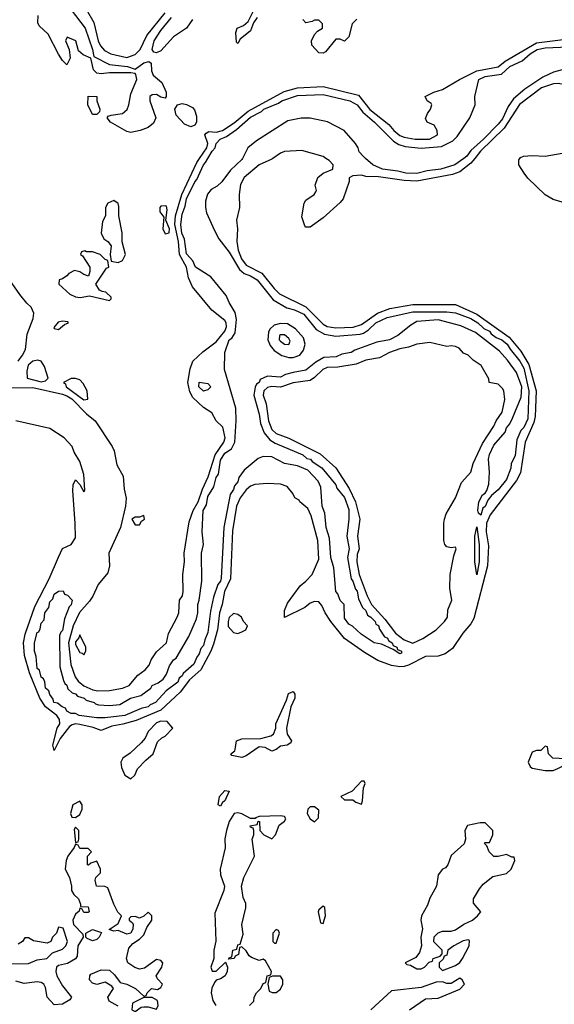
# Model space of a CAD drawing. Header units: inches. Extents: x 2348341 to 2479810, y 460419 to 613669.
# Tile 485 of 656: x 2407209 to 2409713, y 546036 to 550650. Entities that reach past the tile are written whole.
import ezdxf

# ---------------------------------------------------------------- set-up
doc = ezdxf.new("R2010")
doc.units = ezdxf.units.IN
doc.header["$MEASUREMENT"] = 0
doc.layers.add('C4504', color=7, linetype='Continuous')
doc.layers.add('C4505', color=7, linetype='Continuous')

msp = doc.modelspace()

# ---------------------------------------------------------------- linework, layer by layer
at = {"layer": 'C4504', "color": 2}
for points, elevation in [([(2407090, 548924.8), (2407270, 548926.8), (2407410, 548895), (2407430, 548886.7), (2407452.4, 548872.4), (2407522.3, 548802.3), (2407562.2, 548770), (2407641.6, 548650), (2407651.1, 548630), (2407663.8, 548563.8), (2407693.7, 548510), (2407697.7, 548450), (2407707, 548407), (2407704.6, 548370), (2407681, 548270), (2407627, 548150), (2407629.1, 548090), (2407622.3, 548057.7), (2407577, 548003), (2407551.8, 547948.2), (2407535.7, 547924.3), (2407488.4, 547871.6), (2407459, 547810), (2407437.7, 547730), (2407448.6, 547628.6), (2407468, 547570), (2407483.1, 547550), (2407508.6, 547528.6), (2407551, 547510), (2407575.4, 547504.6), (2407630, 547506.4), (2407690, 547518), (2407722, 547530), (2407762, 547578), (2407796.9, 547603.1), (2407814.7, 547625.3), (2407825.1, 547650), (2407850, 547687.3), (2407897, 547730), (2407905.8, 547774.2), (2407947, 547850), (2407953.6, 547870), (2407957.2, 547930), (2407972, 547950), (2407975.1, 547970), (2407972.7, 548050), (2407980.9, 548110), (2407979.6, 548150), (2408002.8, 548297.2), (2408021.2, 548350), (2408044.5, 548390), (2408064.6, 548450), (2408092.2, 548507.8), (2408124.9, 548610), (2408165, 548670), (2408171.6, 548690), (2408159.8, 548739.8), (2408130, 548769.4), (2408108.3, 548808.3), (2408070, 548832.8), (2408020, 548880), (2408006, 548906), (2407996.8, 548950), (2408006.7, 549013.3), (2408019.7, 549050), (2408066.4, 549093.6), (2408130, 549140.3), (2408170, 549190.5), (2408178.2, 549210), (2408176, 549230), (2408170, 549240.7), (2408108.8, 549288.8), (2408018.2, 549398.2), (2407999.8, 549439.8), (2407990.5, 549490.5), (2407958, 549550), (2407953.2, 549610), (2407935, 549690), (2407938.1, 549730), (2407967.7, 549830), (2408038.8, 549981.2), (2408051.7, 550000)], 22), ([(2408395.3, 550000), (2408390, 549996.2), (2408330, 549969.6), (2408260.7, 549910), (2408242.6, 549877.4), (2408236.5, 549830), (2408238, 549770), (2408225.3, 549710), (2408228.9, 549670), (2408226.5, 549610), (2408232.2, 549570), (2408248.6, 549528.6), (2408270, 549500.2), (2408342.7, 549462.7), (2408400.2, 549390), (2408425.7, 549365.7), (2408550, 549305), (2408630, 549223), (2408650, 549212.7), (2408690, 549205.5), (2408770.5, 549209.5), (2408810, 549221.4), (2408885.2, 549274.8), (2408943.4, 549296.6), (2409050, 549315.5), (2409250, 549314.4), (2409350.1, 549270.1), (2409501.4, 549161.4), (2409556.5, 549096.5), (2409594.6, 549034.6), (2409628.6, 548910), (2409624.2, 548790), (2409617.7, 548762.3), (2409577.6, 548670), (2409554.2, 548525.8), (2409536.1, 548490), (2409412.9, 548330), (2409396.1, 548290), (2409393.4, 548250), (2409404.6, 548184.6), (2409400.6, 548090), (2409336, 547844), (2409321.7, 547818.3), (2409285, 547775), (2409236.3, 547703.7), (2409201.5, 547678.5), (2409170, 547667.1), (2409110, 547665.5), (2409030, 547624.8), (2409010, 547618.8), (2408990, 547617.2), (2408950, 547624.2), (2408887, 547647), (2408824.2, 547684.2), (2408729.9, 547749.9), (2408665.7, 547830), (2408639.6, 547870), (2408624.8, 547904.8), (2408610, 547921.2), (2408590, 547922.7), (2408570, 547915.1), (2408545.1, 547894.9), (2408450, 547848), (2408450, 547882), (2408464.2, 547915.8), (2408523.2, 547996.8), (2408550, 548018), (2408579, 548050), (2408610, 548122), (2408606.3, 548210), (2408574.8, 548325.2), (2408559.1, 548359.1), (2408522, 548390), (2408518, 548398), (2408498, 548410), (2408489, 548429), (2408462, 548462), (2408430, 548474), (2408370, 548476), (2408310, 548472), (2408290, 548464.5), (2408270, 548447.3), (2408242.4, 548410), (2408224.1, 548370), (2408206.1, 548253.9), (2408195.8, 548030), (2408168, 547970), (2408157.5, 547910), (2408144.2, 547870), (2408136, 547790), (2408117, 547723), (2408104.2, 547690), (2408057, 547603), (2408004.1, 547555.9), (2407961, 547499), (2407870, 547414.6), (2407754.3, 547365.7), (2407692, 547348), (2407640.1, 547339.9), (2407590, 547318.9), (2407553.5, 547333.5), (2407490, 547347.1), (2407470, 547349.8), (2407454.5, 547345.5), (2407441.7, 547338.3), (2407398, 547282), (2407370, 547226), (2407363.7, 547250), (2407384.7, 547330), (2407396.9, 547350), (2407395.6, 547370), (2407382.3, 547390), (2407329.8, 547429.8), (2407303.9, 547470), (2407255, 547590), (2407231.6, 547670), (2407226.8, 547730), (2407234.6, 547770), (2407280.5, 547899.5), (2407346.3, 548030), (2407390, 548131.3), (2407410, 548171.3), (2407450, 548191.3), (2407470, 548222), (2407469.5, 548290), (2407457.2, 548442.8), (2407459, 548470), (2407470, 548494), (2407491.3, 548471.3), (2407510, 548438), (2407514.5, 548445.5), (2407510, 548518), (2407490, 548579), (2407463.5, 548623.5), (2407454, 548650), (2407416.9, 548690), (2407350, 548734.5), (2407190.8, 548770.8)], 22), ([(2408252.9, 550000), (2408250, 549994), (2408195.8, 549944.2), (2408156.3, 549890), (2408134, 549870), (2408105.3, 549854.7), (2408088.4, 549831.6), (2408079.9, 549800.1), (2408078.7, 549770), (2408084.2, 549744.2), (2408121.5, 549661.5), (2408142.3, 549622.3), (2408190, 549560.7), (2408238.9, 549478.9), (2408260.2, 549460.2), (2408290.6, 549450), (2408322, 549430), (2408396.5, 549336.5), (2408459.9, 549299.9), (2408496, 549290), (2408540.5, 549270), (2408598, 549198), (2408636.2, 549176.2), (2408690, 549166.8), (2408803.3, 549176.7), (2408818.9, 549181.1), (2408843.3, 549196.7), (2408878, 549230), (2408930, 549254.3), (2409050, 549280.2), (2409210, 549281.5), (2409250, 549276.5), (2409323, 549250), (2409354.9, 549230), (2409383.2, 549203.2), (2409410, 549190.2), (2409417.8, 549177.8), (2409441.1, 549161.1), (2409467.7, 549150), (2409492.4, 549130), (2409506.1, 549106.1), (2409552.3, 549050), (2409570, 549016.3), (2409594, 548910), (2409590, 548779), (2409570, 548739.3), (2409555.8, 548724.2), (2409538.5, 548681.5), (2409530, 548608), (2409511.9, 548568.1), (2409510, 548548), (2409490, 548495.3), (2409450, 548446.6), (2409419.1, 548420.9), (2409402, 548398), (2409390, 548369.3), (2409378.8, 548361.2), (2409368.4, 548328.4), (2409358, 548338), (2409355.3, 548350), (2409359, 548390), (2409376.4, 548423.6), (2409389, 548431), (2409396.5, 548443.5), (2409406.3, 548473.7), (2409409.1, 548529.1), (2409405.2, 548590), (2409410, 548612), (2409430, 548656), (2409482.7, 548717.3), (2409490, 548738), (2409504.5, 548755.5), (2409517.6, 548782.4), (2409558.3, 548881.7), (2409560.7, 548930), (2409535.8, 548995.8), (2409494.5, 549054.5), (2409456.6, 549096.6), (2409344, 549184), (2409275.3, 549215.3), (2409170, 549242.9), (2409070, 549235.1), (2409041.7, 549218.3), (2408981, 549170), (2408942, 549150), (2408881.6, 549138.4), (2408779.1, 549100.9), (2408762, 549090), (2408717.5, 549082.5), (2408691.3, 549070), (2408633.5, 549066.5), (2408595.8, 549044.2), (2408550, 549007.6), (2408490, 548997.2), (2408453.5, 548986.5), (2408430, 548974), (2408370, 548979), (2408335.9, 548964.1), (2408330.4, 548950), (2408318.5, 548941.5), (2408311.7, 548928.3), (2408306, 548890), (2408330, 548802), (2408337.1, 548757.1), (2408353.5, 548713.5), (2408380.3, 548680.3), (2408404.9, 548664.9), (2408534.8, 548610), (2408554.2, 548594.2), (2408570.7, 548590), (2408579.1, 548579.1), (2408624.7, 548550), (2408690, 548470.7), (2408695.2, 548455.2), (2408730, 548410.8), (2408750, 548354), (2408750.4, 548310), (2408741, 548230), (2408752, 548170), (2408744.7, 548130), (2408761, 548030), (2408770, 548018), (2408781.4, 547981.4), (2408790, 547971.3), (2408796.3, 547936.3), (2408815.2, 547895.2), (2408830, 547882), (2408838.8, 547858.8), (2408854, 547850), (2408873.4, 547830), (2408878, 547818), (2408890, 547810.7), (2408894.6, 547794.6), (2408918, 547758), (2408930, 547753), (2408938.8, 547738.8), (2408954, 547730), (2408958, 547718), (2408976, 547710), (2408978, 547698), (2408998, 547690), (2408998, 547682), (2408990, 547678), (2408959, 547699), (2408903.1, 547723.1), (2408868.7, 547730), (2408808, 547770), (2408768.4, 547808.4), (2408750, 547818), (2408730, 547846), (2408728.7, 547908.7), (2408710, 547928), (2408699, 547959), (2408689.2, 547970), (2408681.2, 548081.2), (2408666, 548130), (2408660.9, 548220.9), (2408645.1, 548270), (2408638, 548338), (2408625.6, 548370), (2408619.5, 548459.5), (2408607.3, 548487.3), (2408558.9, 548538.9), (2408510, 548559), (2408450, 548569.4), (2408390, 548601.2), (2408350, 548602.7), (2408326.8, 548593.2), (2408261.1, 548538.9), (2408235.9, 548504.1), (2408230, 548484), (2408214.6, 548465.4), (2408210, 548448.7), (2408194.9, 548425.1), (2408164.7, 548270), (2408153.4, 548033.4), (2408150, 548018), (2408137.3, 548002.7), (2408116.3, 547943.7), (2408102, 547878), (2408090, 547778), (2408075.5, 547744.5), (2408070, 547718), (2408057.3, 547702.7), (2408050, 547678), (2408038, 547662), (2408024.7, 547630), (2407974.2, 547585.8), (2407970, 547575.3), (2407956.3, 547563.7), (2407950, 547546), (2407894.4, 547505.6), (2407844.7, 547450), (2407820.5, 547439.5), (2407811, 547430), (2407777.3, 547422.7), (2407702, 547390), (2407610, 547379), (2407570, 547379), (2407488, 547390), (2407470, 547399), (2407450, 547399), (2407429.2, 547410), (2407424, 547424), (2407408, 547430), (2407386.6, 547446.6), (2407369.5, 547450), (2407366.3, 547466.3), (2407350, 547488), (2407345.2, 547505.2), (2407330, 547518), (2407326.6, 547546.6), (2407320.4, 547560.4), (2407310, 547568.7), (2407302, 547602), (2407290, 547609), (2407286.3, 547666.3), (2407278, 547690), (2407278, 547730), (2407290, 547778), (2407298, 547782), (2407305.2, 547794.8), (2407310, 547822), (2407323.1, 547836.9), (2407327.3, 547870), (2407344.7, 547895.3), (2407350, 547922), (2407364, 547936), (2407370, 547958), (2407390, 547972), (2407412.7, 547972.7), (2407418, 547958), (2407432.7, 547952.7), (2407454, 547930), (2407450, 547908), (2407441, 547899), (2407418, 547842), (2407410, 547788), (2407401, 547779), (2407396, 547764), (2407396.9, 547616.9), (2407413.7, 547553.7), (2407419.6, 547539.6), (2407430, 547531.3), (2407434.4, 547514.4), (2407454.8, 547494.8), (2407470, 547490.7), (2407479.6, 547479.6), (2407511, 547470), (2407520.5, 547460.5), (2407558, 547450), (2407563.5, 547443.5), (2407578.8, 547438.8), (2407630, 547435.5), (2407678.6, 547441.4), (2407728.7, 547470), (2407776.5, 547483.5), (2407822.7, 547517.3), (2407830, 547530.5), (2407858, 547542), (2407881.2, 547558.8), (2407897.2, 547582.8), (2407910, 547622), (2407930, 547650.8), (2407942, 547658), (2408001.2, 547758.8), (2408037.2, 547842.8), (2408042.7, 547870), (2408042.7, 547910), (2408049.3, 547930), (2408062, 548018), (2408061.2, 548150), (2408069.2, 548190), (2408064, 548250), (2408068, 548350), (2408083.6, 548376.4), (2408090, 548416), (2408119.1, 548460.9), (2408130, 548504.7), (2408140.2, 548519.8), (2408150, 548586), (2408170, 548619.1), (2408200.9, 548639.1), (2408217.2, 548670), (2408222.9, 548770), (2408220.9, 548830), (2408168.7, 549010), (2408169.2, 549090), (2408189.7, 549150), (2408202.4, 549157.6), (2408218.3, 549181.7), (2408225.1, 549245.1), (2408218, 549278), (2408190, 549324), (2408176.6, 549356.6), (2408104.2, 549444.2), (2408033.2, 549490), (2408019.8, 549519.8), (2407990, 549552.3), (2407981.6, 549621.6), (2407969.1, 549650), (2407963.4, 549690), (2407970, 549738.8), (2407984.1, 549775.9), (2407990, 549810.5), (2408030, 549890.4), (2408039.4, 549900.6), (2408069.8, 549970), (2408079.8, 549980.2), (2408090.9, 550000)], 18), ([(2409340.8, 550000), (2409322.7, 549977.3), (2409270, 549936.4), (2409235.9, 549924.1), (2409070, 549892.7), (2409010, 549896.2), (2408890, 549913.8), (2408830, 549915.6), (2408810, 549920.9), (2408770, 549918), (2408752, 549908), (2408752, 549892), (2408724, 549810), (2408710, 549793.2), (2408630, 549722), (2408570, 549678), (2408550, 549678), (2408544, 549684), (2408530, 549726), (2408541.2, 549790), (2408550, 549804.7), (2408588.7, 549830), (2408596.5, 549843.5), (2408599, 549850), (2408593.6, 549873.6), (2408605.2, 549910), (2408630, 549930.8), (2408675.3, 549950), (2408678, 549970), (2408658, 549990), (2408643, 550000)], 22), ([(2409289.7, 550000), (2409247.3, 549970), (2409181, 549950), (2409118, 549942), (2409070, 549929), (2409018, 549930), (2408980.1, 549940.1), (2408909.2, 549950), (2408863.7, 549970), (2408828.8, 550000)], 18), ([(2410000, 549790.7), (2409966.3, 549806.3), (2409895.1, 549875.1), (2409870, 549886), (2409854.4, 549885.6), (2409830, 549879), (2409818, 549870), (2409805.4, 549834.6), (2409802, 549810), (2409794.4, 549805.6), (2409750, 549795.1), (2409707.3, 549807.3), (2409669.8, 549829.8), (2409590, 549907), (2409572, 549930), (2409547.6, 549970), (2409547.2, 549992.8), (2409552.3, 550000)], 22), ([(2407201.6, 549050), (2407222.5, 549077.5), (2407235.3, 549104.7), (2407243.3, 549176.7), (2407272.3, 549250), (2407275.3, 549275.3), (2407263.1, 549303.1), (2407242, 549322), (2407210, 549362), (2407148, 549450)], 26), ([(2408286, 546030), (2408306, 546050), (2408308, 546070), (2408318, 546090), (2408338, 546110), (2408350, 546134), (2408362, 546138), (2408368, 546170), (2408386, 546174), (2408388, 546190), (2408360.4, 546240.4), (2408350, 546248), (2408330, 546242), (2408294.6, 546254.6), (2408283.1, 546263.1), (2408270, 546286), (2408250, 546306), (2408238, 546302), (2408234, 546270), (2408218, 546262), (2408214, 546250), (2408187.3, 546247.3), (2408190, 546254), (2408202, 546258), (2408208, 546290), (2408226, 546294), (2408230, 546314), (2408242, 546318), (2408255.3, 546364.7), (2408249, 546410), (2408268.4, 546488.4), (2408268.4, 546508.4), (2408256.4, 546536.4), (2408248.7, 546590), (2408259, 546630), (2408309, 546730), (2408298, 546810), (2408306, 546830), (2408306, 546850), (2408302, 546862), (2408290, 546866), (2408288.4, 546871.6), (2408322, 546878), (2408326, 546894), (2408332.7, 546892.7), (2408334, 546850), (2408352, 546830), (2408390, 546812), (2408408, 546830), (2408424.7, 546875.3), (2408450, 546894), (2408455.3, 546904.7), (2408450, 546915.3), (2408430, 546919), (2408330, 546915.3), (2408314, 546910), (2408314, 546906), (2408290, 546906), (2408249.1, 546929.1), (2408230, 546933.2), (2408214, 546930), (2408190, 546893.2), (2408177.1, 546850), (2408170.6, 546810.6), (2408171, 546769), (2408148.5, 546668.5), (2408150, 546642), (2408168, 546590), (2408165.5, 546570), (2408122.5, 546462.5), (2408128, 546332), (2408119.1, 546290), (2408118.8, 546250), (2408104.9, 546210), (2408110, 546192), (2408130, 546192), (2408172.7, 546232.7), (2408182, 546210), (2408181, 546190), (2408170.7, 546169.3), (2408150, 546155.3), (2408130, 546149), (2408121.6, 546138.4), (2408108.7, 546111.3), (2408106.4, 546090), (2408113.8, 546053.8), (2408127.7, 546030)], 26), ([(2407670, 546028), (2407628, 546050), (2407622, 546070), (2407648, 546110), (2407640.4, 546120.4), (2407610, 546139), (2407570.8, 546129.2), (2407550, 546135.3), (2407535.3, 546150), (2407537.2, 546170), (2407542.5, 546177.5), (2407590, 546198), (2407630, 546196), (2407653.7, 546173.7), (2407678.8, 546138.8), (2407710, 546130.6), (2407752, 546110), (2407790, 546074), (2407802, 546078), (2407806, 546090), (2407826, 546110), (2407854.6, 546105.4), (2407870, 546114), (2407878, 546130), (2407854.6, 546154.6), (2407848, 546170), (2407874, 546210), (2407879, 546230), (2407870, 546242), (2407850, 546246), (2407794, 546206), (2407770, 546201.2), (2407747.7, 546207.7), (2407715.3, 546230), (2407708.7, 546250), (2407720.2, 546299.8), (2407739, 546321), (2407770, 546340.7), (2407790, 546361), (2407804.1, 546395.9), (2407828, 546430), (2407828, 546450), (2407810, 546468), (2407791.1, 546448.9), (2407770, 546439), (2407750, 546448), (2407730, 546446), (2407722, 546438), (2407722, 546430), (2407738, 546418), (2407741, 546410), (2407738.8, 546390), (2407730, 546368.7), (2407710, 546364), (2407670, 546382), (2407650, 546378), (2407627.3, 546387.3), (2407670, 546414), (2407686, 546450), (2407668.4, 546468.4), (2407650, 546506), (2407622, 546582), (2407607.3, 546587.3), (2407568, 546590), (2407562, 546618), (2407566, 546630), (2407587.3, 546652.7), (2407588, 546670), (2407570, 546706), (2407542, 546698), (2407531.6, 546688.4), (2407526, 546690), (2407526, 546730), (2407546, 546750), (2407530, 546766), (2407490, 546766), (2407482, 546782), (2407470, 546786), (2407464.7, 546770), (2407434.8, 546730), (2407427.3, 546710), (2407422, 546670), (2407442, 546630), (2407452, 546590), (2407451.3, 546570), (2407462.8, 546550), (2407484, 546530), (2407494, 546506), (2407494, 546494), (2407530, 546492), (2407534, 546470), (2407530, 546466), (2407510, 546466), (2407502, 546482), (2407490, 546486), (2407487.3, 546472.7), (2407470, 546459), (2407457.3, 546430), (2407461, 546410), (2407505.4, 546365.4), (2407506, 546350), (2407480.7, 546310), (2407478.5, 546261.5), (2407470.7, 546249.3), (2407433.2, 546226.8), (2407390, 546218), (2407380.7, 546210), (2407378, 546190), (2407383, 546170), (2407410, 546122.8), (2407452, 546070), (2407443.5, 546056.5), (2407410, 546037), (2407370, 546033.2), (2407337.2, 546070), (2407330, 546115.3), (2407321.2, 546130), (2407310, 546138), (2407290, 546142), (2407230, 546133.6), (2407190, 546145.1)], 26), ([(2407170, 546225.7), (2407250, 546226.7), (2407290, 546244.4), (2407335.3, 546250), (2407363.2, 546276.8), (2407410, 546294.8), (2407425.2, 546310), (2407433.2, 546330), (2407412.9, 546392.9), (2407390, 546398), (2407382, 546370), (2407362, 546350), (2407354, 546330), (2407336.9, 546323.1), (2407274, 546334), (2407250, 546348), (2407232.7, 546347.3), (2407222, 546330), (2407202, 546318)], 26), ([(2409035.3, 546010), (2409110, 546061), (2409170, 546065.5), (2409270, 546106.8), (2409292, 546130), (2409282, 546150), (2409270, 546159), (2409230, 546134), (2409210, 546134), (2409190, 546141.2), (2409159.8, 546140.2), (2409090, 546115.3), (2408950, 546099), (2408853.4, 546010)], 26)]:
    msp.add_lwpolyline(points, dxfattribs=dict(at, elevation=elevation))
for points, elevation in [([(2407650, 549802), (2407622, 549790), (2407611.3, 549770), (2407611.3, 549730), (2407596, 549704), (2407590.8, 549650), (2407602.8, 549622.8), (2407622, 549610), (2407638, 549590), (2407632, 549550), (2407638, 549518), (2407670, 549512), (2407690, 549522), (2407704, 549550), (2407689, 549609), (2407689.4, 549650.6), (2407674, 549730), (2407673.6, 549773.6), (2407670, 549788)], 26), ([(2407890, 549778), (2407870, 549775.3), (2407864.7, 549770), (2407866, 549750), (2407884.7, 549724.7), (2407878.8, 549670), (2407890, 549646), (2407908.4, 549651.6), (2407910.6, 549669.4), (2407894, 549710), (2407899, 549759), (2407896.4, 549776.4)], 26), ([(2407514, 549566), (2407498, 549562), (2407494, 549550), (2407503.6, 549543.6), (2407538, 549490), (2407538, 549470), (2407531.3, 549448.7), (2407510, 549455.3), (2407490, 549469), (2407465.4, 549474.6), (2407438.8, 549461.2), (2407430, 549449), (2407410, 549435.3), (2407394, 549430), (2407392, 549410), (2407444, 549364), (2407470, 549351), (2407491.8, 549348.2), (2407535.3, 549355.3), (2407630, 549334), (2407638, 549342), (2407638, 549350), (2407612.7, 549372.7), (2407595.3, 549375.3), (2407583.1, 549383.1), (2407566, 549410), (2407615.3, 549484.7), (2407626, 549490), (2407622, 549522), (2407610, 549526), (2407586, 549550), (2407550, 549562), (2407522, 549562)], 26), ([(2407410, 549237.2), (2407388.4, 549231.6), (2407368.1, 549208.1), (2407370, 549202), (2407390, 549198), (2407419, 549221), (2407438, 549230), (2407434.6, 549234.6)], 26), ([(2408430, 549226.3), (2408401.1, 549218.9), (2408380.3, 549199.7), (2408373.7, 549186.3), (2408372, 549150), (2408382.8, 549122.8), (2408400.3, 549100.3), (2408436.7, 549076.7), (2408470, 549066.8), (2408490, 549066.8), (2408521.5, 549078.5), (2408539.1, 549100.9), (2408545.6, 549130), (2408539.1, 549159.1), (2408501.2, 549201.2), (2408463.9, 549223.9)], 18), ([(2408430, 549173.7), (2408425.7, 549170), (2408424.9, 549150), (2408430, 549143.7), (2408450, 549128.9), (2408470, 549128.5), (2408475.9, 549144.1), (2408470, 549155.6), (2408450, 549172.3)], 22), ([(2409130, 549137.2), (2409070, 549129.3), (2409030, 549114.5), (2408990, 549107.8), (2408941, 549090), (2408894.4, 549065.6), (2408830, 549054.7), (2408784.6, 549035.4), (2408698.5, 549021.5), (2408650, 549019.2), (2408628.9, 549011.1), (2408590, 548972.8), (2408570, 548959.7), (2408490, 548948.6), (2408430, 548927.4), (2408390, 548930.7), (2408370, 548925.6), (2408352.6, 548910), (2408350.2, 548890), (2408364.1, 548850), (2408374.6, 548770), (2408390.2, 548730), (2408410, 548710.2), (2408470, 548688.4), (2408616.1, 548616.1), (2408689.1, 548550), (2408752.4, 548452.4), (2408782.2, 548390), (2408802.6, 548310), (2408792, 548230), (2408799.3, 548170), (2408790, 548144), (2408788.7, 548110), (2408799.8, 548050), (2408836.1, 547950), (2408856.3, 547910), (2408920.1, 547840.1), (2408970, 547774.6), (2409010, 547744), (2409050, 547728), (2409098, 547750), (2409159.3, 547790), (2409199, 547830), (2409212.7, 547850), (2409215.3, 547884.7), (2409234, 547930), (2409224, 547984), (2409226, 548050), (2409242.7, 548137.3), (2409253.2, 548170), (2409250, 548178), (2409230, 548175.3), (2409210, 548179), (2409201.2, 548190), (2409196, 548210), (2409195.1, 548290), (2409198.7, 548310), (2409206.2, 548333.8), (2409250.6, 548409.4), (2409278.5, 548481.5), (2409321.7, 548530), (2409332.9, 548570), (2409376.5, 548663.5), (2409430, 548745.5), (2409440.5, 548770), (2409469.6, 548810), (2409480.9, 548870), (2409477.2, 548910), (2409470, 548922), (2409450, 548942), (2409408, 548950), (2409407.3, 548967.3), (2409370, 549028.7), (2409333.6, 549053.6), (2409310, 549078), (2409287.3, 549087.3), (2409268, 549110), (2409250, 549119), (2409230, 549122), (2409210, 549118)], 22), ([(2407293.6, 549053.6), (2407270, 549049.3), (2407248.4, 549031.6), (2407242.4, 549002.4), (2407244, 548970), (2407310, 548953.4), (2407330, 548958), (2407342, 548970), (2407324.7, 549024.7), (2407309, 549049)], 26), ([(2407470, 548968.7), (2407450, 548968.7), (2407414, 548950), (2407423.6, 548943.6), (2407426, 548930), (2407510, 548868.5), (2407528.4, 548871.6), (2407525.2, 548910), (2407505.6, 548945.6), (2407490, 548962)], 26), ([(2408070, 548909.3), (2408047.8, 548930), (2408050, 548950.8), (2408090, 548944.7), (2408104.7, 548930), (2408090, 548915.3)], 18), ([(2407790, 548326), (2407770, 548318), (2407750, 548318), (2407734, 548310), (2407750, 548282), (2407770, 548282), (2407780.2, 548299.8), (2407793.2, 548310)], 26), ([(2409350, 548048), (2409340.9, 548110), (2409341.2, 548230), (2409350, 548274), (2409360.7, 548190), (2409360.7, 548110)], 18), ([(2408210, 547868), (2408190, 547848), (2408184.9, 547830), (2408185.8, 547805.8), (2408210, 547778.8), (2408230, 547774), (2408250, 547782), (2408268.7, 547790), (2408275.3, 547810), (2408258, 547830), (2408248, 547850), (2408230, 547862)], 26), ([(2407490, 547768), (2407486.2, 547753.8), (2407470, 547734), (2407470, 547722), (2407490, 547684.7), (2407502, 547682), (2407510, 547674), (2407518, 547690), (2407518, 547710)], 26), ([(2408390, 547222), (2408359.5, 547239.5), (2408330, 547242.7), (2408270, 547200.9), (2408250, 547193.2), (2408202, 547202), (2408198, 547210), (2408216.5, 547223.5), (2408219, 547230), (2408224, 547270), (2408250, 547280.7), (2408338, 547282), (2408386, 547294), (2408398.6, 547301.4), (2408409.4, 547330.6), (2408409.5, 547350), (2408459.1, 547460.9), (2408468.2, 547491.8), (2408490, 547501), (2408497.3, 547490), (2408498, 547470), (2408479.1, 547430), (2408458, 547330), (2408461.6, 547301.6), (2408482.8, 547270), (2408478.5, 547261.5), (2408462, 547250), (2408430, 547246), (2408410, 547229.4)], 22), ([(2407870, 547362.7), (2407850, 547355.1), (2407810, 547314), (2407796.8, 547283.2), (2407778.5, 547261.5), (2407727.1, 547212.9), (2407692, 547190), (2407682, 547170), (2407685.4, 547145.4), (2407702, 547110), (2407730, 547092), (2407748, 547110), (2407761.2, 547138.8), (2407799.5, 547180.5), (2407834, 547210), (2407854, 547266), (2407874.6, 547285.4), (2407890, 547292), (2407926, 547330), (2407900.4, 547360.4)], 26), ([(2409670, 547246), (2409650, 547226), (2409630, 547226), (2409610, 547218), (2409591.3, 547170), (2409601, 547150), (2409610, 547142.8), (2409670, 547131.3), (2409708.4, 547131.6), (2409730, 547141), (2409748, 547150), (2409768, 547170), (2409766, 547186), (2409706, 547190), (2409686, 547210), (2409682, 547242)], 26), ([(2408822, 547082), (2408810, 547082), (2408766, 547034), (2408714, 547010), (2408730, 546994), (2408770, 546994), (2408783.6, 546983.6), (2408810, 546974), (2408815.3, 546990), (2408819, 547050), (2408828, 547070)], 26), ([(2408150, 546964), (2408138, 546970), (2408145.1, 547010), (2408170, 547037.3), (2408190, 547034), (2408170, 546989.3), (2408159.1, 546980.9)], 22), ([(2407490, 546988), (2407458, 546970), (2407446.8, 546930), (2407452.7, 546912.7), (2407470, 546912), (2407490, 546924.7), (2407502, 546950), (2407502, 546970)], 26), ([(2408590, 546962), (2408570, 546962), (2408558, 546950), (2408556, 546930), (2408570, 546904.7), (2408590, 546891.3), (2408608.7, 546910), (2408610, 546946)], 26), ([(2407470, 546866), (2407464.7, 546855.3), (2407470, 546794), (2407482, 546798), (2407486, 546810), (2407486, 546850)], 26), ([(2409390, 546886), (2409366, 546886), (2409306, 546874), (2409294, 546850), (2409298, 546810), (2409291.3, 546788.7), (2409230, 546732.7), (2409214, 546690), (2409204, 546676), (2409190, 546669), (2409170, 546642), (2409162, 546590), (2409130, 546534), (2409119, 546501), (2409090.7, 546450), (2409087.7, 546430), (2409096, 546390), (2409087.7, 546350), (2409091.3, 546310), (2409082, 546278), (2409064.7, 546255.3), (2409014, 546230), (2409022, 546222), (2409039.6, 546219.6), (2409070, 546202), (2409090, 546202), (2409106, 546210), (2409127.3, 546232.7), (2409142, 546238), (2409146, 546250), (2409178, 546262), (2409187.3, 546272.7), (2409188, 546290), (2409149, 546329), (2409150, 546352), (2409169.1, 546370.9), (2409190, 546378), (2409230, 546378), (2409250, 546384.7), (2409290, 546411.3), (2409330, 546431), (2409354, 546450), (2409368.7, 546470), (2409335.3, 546510), (2409335.3, 546530), (2409363.3, 546576.7), (2409380.7, 546599.3), (2409425.6, 546634.4), (2409490, 546648.2), (2409512, 546670), (2409528, 546710), (2409526, 546726), (2409514, 546726), (2409490, 546738), (2409450, 546728), (2409430, 546728), (2409408, 546750), (2409398, 546778), (2409386, 546790), (2409390, 546794), (2409410, 546794), (2409426, 546830), (2409426, 546850)], 26), ([(2408630, 546495.3), (2408610, 546478), (2408607.3, 546470), (2408618, 546418), (2408630, 546414), (2408642, 546450), (2408638, 546490)], 26), ([(2407550, 546334), (2407524.7, 546344.7), (2407518, 546350), (2407518, 546370), (2407550, 546386), (2407592, 546372), (2407581, 546350), (2407570, 546339)], 26), ([(2408410, 546386), (2408394, 546370), (2408394, 546330), (2408402, 546322), (2408410, 546322), (2408426, 546370), (2408422, 546382)], 26), ([(2409310, 546338), (2409287.1, 546332.9), (2409242, 546310), (2409214, 546290), (2409210, 546266), (2409198, 546262), (2409192.7, 546247.3), (2409174, 546230), (2409174, 546210), (2409190, 546194), (2409210, 546202), (2409250, 546218), (2409270, 546231.3), (2409284, 546250), (2409314, 546310), (2409315.3, 546335.3)], 26), ([(2408430, 546168), (2408392.7, 546167.3), (2408378, 546162), (2408372, 546130), (2408378, 546098), (2408392, 546092), (2408410, 546091.3), (2408430, 546106.8), (2408442, 546130), (2408442, 546150)], 26), ([(2407830, 546068), (2407790, 546068), (2407778, 546062), (2407738, 546042), (2407734, 546010), (2407750, 546002), (2407778, 546022), (2407790, 546024.7), (2407810, 546024.7), (2407850, 546014), (2407858, 546030), (2407854, 546054)], 26)]:
    msp.add_lwpolyline(points, close=True, dxfattribs=dict(at, elevation=elevation))
at = {"layer": 'C4505', "color": 2}
for points, elevation in [([(2407450, 550696.3), (2407515.6, 550610), (2407550.4, 550509.6), (2407556.9, 550476.9), (2407630, 550439.5), (2407714, 550430), (2407750, 550418), (2407790, 550446.8), (2407814.4, 550454.4), (2407825.4, 550445.4), (2407826, 550410), (2407834.8, 550390), (2407874.8, 550354.8), (2407895.8, 550310), (2407895.5, 550290), (2407890, 550282.7), (2407870, 550286.6), (2407850, 550298.4), (2407830, 550298), (2407818.8, 550290), (2407819.1, 550270), (2407847.3, 550190), (2407835.6, 550164.4), (2407810, 550144), (2407774, 550130), (2407730, 550120.9), (2407710, 550125.1), (2407634, 550170), (2407618, 550190), (2407623.1, 550196.9), (2407638, 550202), (2407690, 550210.4), (2407711.6, 550228.4), (2407720.7, 550250), (2407730, 550302), (2407757.2, 550370), (2407753.6, 550393.6), (2407750, 550398), (2407730, 550401.2), (2407630, 550400.7), (2407590, 550396.2), (2407570, 550399.3), (2407554.2, 550414.2), (2407542, 550470), (2407505.6, 550485.6), (2407484.1, 550504.1), (2407471.4, 550551.4), (2407432, 550568), (2407422.8, 550550), (2407441, 550510), (2407444.7, 550470), (2407430, 550438), (2407410, 550458), (2407390, 550488), (2407341.5, 550581.5), (2407300.2, 550620.2), (2407294.6, 550634.6), (2407296, 550670)], 22), ([(2407519.6, 550699.6), (2407556.1, 550636.1), (2407576.2, 550550), (2407587, 550527), (2407605.6, 550505.6), (2407636, 550490), (2407710, 550472.7), (2407750, 550486), (2407774, 550510), (2407804.2, 550575.8), (2407890, 550682.6)], 26), ([(2408320.7, 550659.3), (2408304.5, 550635.5), (2408290, 550597.2), (2408242, 550558), (2408230, 550538), (2408224.7, 550544.7), (2408221.2, 550590), (2408228, 550610), (2408256.9, 550623.1), (2408278.9, 550641.1), (2408310, 550704)], 22), ([(2408019.1, 550650), (2407990.3, 550609.7), (2407930, 550569.3), (2407870, 550503.7), (2407850, 550495.1), (2407838, 550498), (2407829.7, 550510), (2407838.9, 550550), (2407870, 550598.4), (2407919.5, 550660.5)], 22), ([(2408788, 550652), (2408766, 550630), (2408750.7, 550570), (2408730, 550548.7), (2408710, 550558), (2408690, 550558), (2408640.7, 550499.3), (2408630, 550493.2), (2408610, 550494), (2408577.2, 550530), (2408575.1, 550550), (2408590, 550581), (2408603.7, 550596.3), (2408628, 550610), (2408628, 550630), (2408610, 550648), (2408590, 550648), (2408578.8, 550641.2), (2408550, 550635.3), (2408535.3, 550650)], 22), ([(2408051.7, 550000), (2408086.3, 550050), (2408089.8, 550070), (2408076.9, 550110), (2408081.8, 550118.2), (2408094.5, 550125.5), (2408130, 550122.7), (2408158.9, 550130), (2408213.3, 550166.7), (2408279.4, 550220.6), (2408447.5, 550312.5), (2408509.8, 550330.2), (2408630, 550336.3), (2408795.9, 550295.9), (2408849.2, 550229.2), (2408938, 550158), (2408962.3, 550130), (2408990, 550107.1), (2409010, 550099), (2409062, 550090), (2409128.7, 550090), (2409166, 550110), (2409165.2, 550130), (2409150, 550155.3), (2409118, 550170), (2409110, 550186), (2409119, 550210), (2409134, 550230), (2409139, 550250), (2409136.5, 550256.5), (2409118, 550270), (2409108, 550290), (2409148.7, 550310), (2409190, 550322), (2409269.8, 550370.2), (2409350.5, 550409.5), (2409450, 550429.3), (2409483.9, 550456.1), (2409630, 550541.7), (2409830, 550565.6)], 22), ([(2408090.9, 550000), (2408110, 550034), (2408124.7, 550050), (2408129.8, 550070.2), (2408147.6, 550090), (2408178, 550102), (2408224.9, 550135.1), (2408290, 550193.2), (2408341.1, 550218.9), (2408352.3, 550230), (2408421.1, 550258.9), (2408437, 550270), (2408510, 550294.2), (2408630, 550299.6), (2408754.8, 550270), (2408790, 550250.3), (2408816.9, 550216.9), (2408871.6, 550170), (2408960.4, 550080.4), (2408985.1, 550065.1), (2409015.3, 550055.3), (2409090, 550048.4), (2409184.8, 550055.2), (2409237.5, 550082.5), (2409257.5, 550102.5), (2409318, 550190), (2409342.7, 550250), (2409341.2, 550290), (2409359.6, 550370), (2409390, 550383.1), (2409465.3, 550394.7), (2409504.7, 550430), (2409562.5, 550457.5), (2409599.6, 550490), (2409632.7, 550510), (2409670, 550517.1), (2409778, 550522)], 18), ([(2410000, 550339.4), (2409980.1, 550360.1), (2409903.1, 550403.1), (2409870, 550412), (2409810, 550414), (2409750, 550414), (2409710, 550404.2), (2409659.6, 550380.4), (2409575.9, 550324.1), (2409521.8, 550278.2), (2409497.8, 550242.2), (2409470, 550185.6), (2409450, 550160.5), (2409382.4, 550090), (2409322.8, 550037.2), (2409303.8, 550010), (2409289.7, 550000)], 18), ([(2410000, 550168.8), (2409990, 550173), (2409905.8, 550185.8), (2409778, 550250), (2409770, 550272), (2409790, 550282), (2409810, 550282), (2409826, 550290), (2409813.6, 550293.6), (2409803.1, 550303.1), (2409802, 550310), (2409763.7, 550343.7), (2409731.4, 550351.4), (2409709.4, 550349.4), (2409653, 550330), (2409550, 550252.9), (2409478.3, 550141.7), (2409367.1, 550032.9), (2409340.8, 550000)], 22), ([(2408828.8, 550000), (2408817.2, 550010), (2408799, 550030), (2408794, 550050), (2408782, 550070), (2408729, 550130), (2408651.5, 550171.5), (2408570, 550188), (2408527.9, 550187.9), (2408464.4, 550175.6), (2408317.6, 550082.4), (2408277.3, 550050), (2408252.9, 550000)], 18), ([(2408643, 550000), (2408630, 550008.7), (2408530, 550036), (2408450, 550032), (2408430, 550024.5), (2408395.3, 550000)], 22), ([(2409552.3, 550000), (2409555.5, 550004.5), (2409569.5, 550010.5), (2409610, 550013.4), (2409670, 550010.8), (2409750, 550024), (2409828.5, 550000)], 22)]:
    msp.add_lwpolyline(points, dxfattribs=dict(at, elevation=elevation))
at = {"layer": 'C4505', "color": 2, "elevation": 22}
for points in [[(2407550, 550206), (2407528, 550250), (2407530, 550292), (2407571, 550290), (2407571, 550270), (2407584.7, 550230), (2407582, 550218), (2407570, 550206)], [(2408010, 550148.3), (2407980.7, 550160.7), (2407942.2, 550202.2), (2407936.3, 550230), (2407948.5, 550251.5), (2407970, 550256.9), (2407990, 550252.9), (2408017.8, 550237.8), (2408027.3, 550227.3), (2408037.5, 550197.5), (2408037.7, 550170), (2408030, 550156.2)]]:
    msp.add_lwpolyline(points, close=True, dxfattribs=at)

doc.saveas('drawing.dxf')
